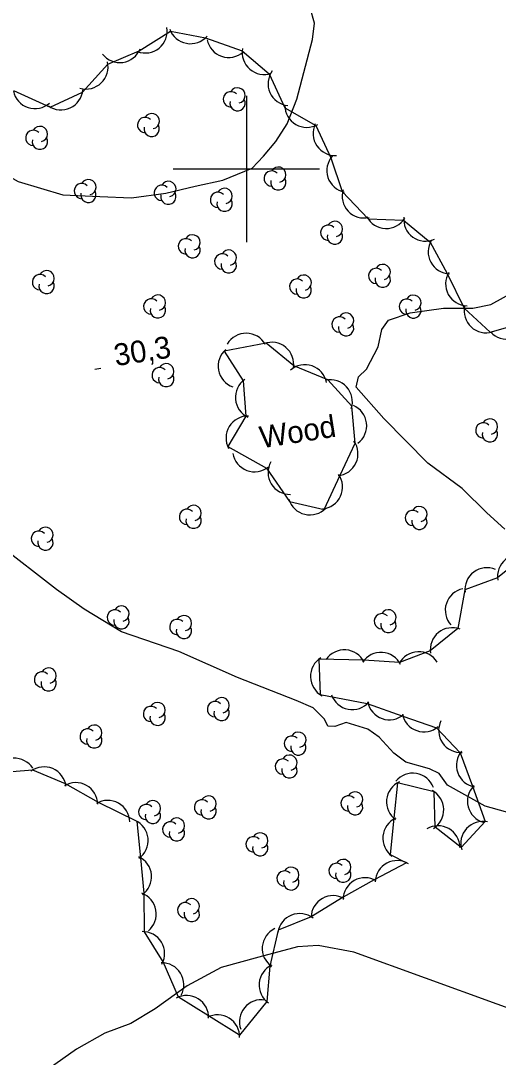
# Model space of a CAD drawing. Extents: x 646142 to 649934, y 5874075 to 5876351.
# Drawn here: x 648969.1 to 649034.4, y 5875078.6 to 5875220.3 of the extents above; entities that cross this region are included whole.
import ezdxf

# ---------------------------------------------------------------- set-up
doc = ezdxf.new("R2010")
doc.units = 0
for name, color, linetype in [('Niveau 1', 7, 'Continuous'), ('Niveau 2', 7, 'Continuous'), ('Niveau 3', 7, 'Continuous'), ('Niveau 44', 7, 'Continuous'), ('Niveau 61', 7, 'Continuous')]:
    doc.layers.add(name, color=color, linetype=linetype)

msp = doc.modelspace()

# ---------------------------------------------------------------- linework, layer by layer
at = {"layer": 'Niveau 1'}
for points in [[(648914.08, 5875223.19), (648926.84, 5875217.53), (648933.45, 5875215.31), (648941.8, 5875211.95), (648948.96, 5875208.84), (648954.4, 5875205.34), (648959.74, 5875203.11), (648963.89, 5875201.02), (648968.8, 5875198.29), (648974.91, 5875196.49), (648979.94, 5875196.24), (648984.27, 5875196.05), (648988.99, 5875196.71), (648992.98, 5875197.66), (648996.75, 5875198.47), (649000.79, 5875200.13), (649002.31, 5875201.74), (649004.02, 5875203.78), (649005.58, 5875206.15), (649006.89, 5875209.52), (649009, 5875217.7), (649009.31, 5875219.92), (649008.7, 5875222.04)], [(649039.33, 5875111.06), (649032.64, 5875112.94), (649027.45, 5875115.8), (649026.33, 5875117.4), (649024.99, 5875118.05), (649021.76, 5875118.95), (649020.12, 5875120.15), (649018.12, 5875122.34), (649016.6, 5875123.43), (649013.61, 5875124.36), (649012.06, 5875123.83), (649011.13, 5875123.84), (649010.67, 5875124.83), (649009.1, 5875126.37), (649006.78, 5875127.38), (648998.79, 5875130.49), (648990.74, 5875134.07), (648982.92, 5875136.74), (648977.81, 5875139.85), (648974.02, 5875142.52), (648966, 5875148.75)]]:
    msp.add_lwpolyline(points, dxfattribs=at)
at = {"layer": 'Niveau 2'}
for points in [[(649018.52, 5875178.06), (649019.4, 5875179.32), (649022.38, 5875180.35), (649026.91, 5875180.98), (649030.93, 5875180.98), (649033.4, 5875181.49), (649036.85, 5875183.38)], [(649035.33, 5875150.78), (649032.86, 5875153.03), (649029.47, 5875156.32), (649024.79, 5875159.81), (649018.75, 5875165.9), (649015, 5875170.19), (649015, 5875170.19), (649015.29, 5875171.6), (649016.42, 5875172.65), (649018.01, 5875175.71), (649018.52, 5875178.06)], [(649044.05, 5875082.31), (649014.66, 5875092.97), (649009.81, 5875093.91), (649006.95, 5875093.7), (649001.69, 5875092.28), (648996.55, 5875090.88), (648991.89, 5875088.38), (648987.53, 5875085.22), (648984.2, 5875083.22), (648980.66, 5875081.89), (648976.77, 5875079.71), (648973.04, 5875077.08)]]:
    msp.add_lwpolyline(points, dxfattribs=at)
at = {"layer": 'Niveau 3'}
msp.add_line((648979.28, 5875172.65), (648980.07, 5875172.77), dxfattribs=at)
at = {"layer": 'Niveau 44'}
for points in [[(648968.16, 5875210.73), (648973.19, 5875208.46), (648977.59, 5875210.51), (648981.05, 5875214.33), (648985.33, 5875216.13), (648989.63, 5875218.84), (648994.4, 5875217.94), (648999.42, 5875216.17), (649003.09, 5875213), (649005.26, 5875208.38), (649009.46, 5875205.95), (649011.55, 5875201.54), (649013.06, 5875196.93), (649016.62, 5875193.19), (649021.47, 5875193.02), (649025.12, 5875189.98), (649027.44, 5875185.72), (649029.75, 5875180.97), (649033.31, 5875177.68), (649038.14, 5875179.08)], [(648999.53, 5875171.05), (648999.93, 5875166.22), (648997.43, 5875162.09), (649002.75, 5875159.12), (649005.9, 5875154.58), (649010.62, 5875153.46), (649012.82, 5875158.14), (649014.86, 5875162.54), (649014.41, 5875167.58), (649011.14, 5875171.17), (649006.45, 5875173.12), (649002.71, 5875176.22), (648996.94, 5875175.12), (648999.53, 5875171.05)], [(649038.07, 5875147.19), (649034.3, 5875144.13), (649029.85, 5875142.48), (649028.89, 5875137.21), (649025.12, 5875134.15), (649020.91, 5875132.55), (649016.06, 5875132.87), (649009.9, 5875133.03), (649010.06, 5875128.18), (649016.5, 5875126.95), (649021.37, 5875125.22), (649025.96, 5875123.62), (649029.21, 5875120.2), (649030.87, 5875115.64), (649032.63, 5875110.82), (649029.34, 5875107.26), (649025.79, 5875110.05), (649025.65, 5875114.9), (649020.63, 5875116.11), (649020.14, 5875111.28), (649019.64, 5875106.31), (649021.89, 5875105.19), (649017.44, 5875102.88), (649013.22, 5875100.5), (649008.86, 5875097.79), (649004.35, 5875095.98), (649003.17, 5875091.06), (649002.77, 5875086.23), (648999.06, 5875081.63), (648994.82, 5875084.27), (648990.7, 5875086.84), (648988.59, 5875091.64), (648986.04, 5875095.77), (648986.02, 5875101.03), (648985.56, 5875105.86), (648985.08, 5875110.83), (648979.77, 5875113.43), (648975.26, 5875115.97), (648970.79, 5875117.87), (648965.59, 5875117.43)]]:
    msp.add_lwpolyline(points, dxfattribs=at)
for centre, radius, start, end in [((648986.17, 5875218.85), 3, 249.1815, 9.1595), ((648992.34, 5875220.12), 3, 199.2828, 319.2607), ((648997.57, 5875218.24), 3, 191.2456, 311.2236), ((648982.69, 5875217.54), 3, 217.8891, 337.8671), ((649002.41, 5875215.92), 3, 169.1803, 289.1583), ((648978.08, 5875213.93), 3, 253.8366, 13.8145), ((649005.95, 5875211.65), 3, 143.8841, 263.862), ((648971.08, 5875211.25), 3, 191.8357, 311.8137), ((648974.65, 5875211.08), 3, 235.0038, 354.9818), ((648997.87, 5875209.52), 1.05, 44.1154, 269.804), ((648998.77, 5875210.05), 1.05, 282.2692, 149.7263), ((648998.77, 5875209), 1.05, 166.9369, 29.6212), ((649008.25, 5875208.69), 3, 179.9281, 299.906), ((648987.04, 5875206.54), 1.05, 282.2692, 149.7263), ((648971.77, 5875204.78), 1.05, 282.2692, 149.7263), ((648986.14, 5875206.01), 1.05, 44.1154, 269.804), ((648987.04, 5875205.49), 1.05, 166.9369, 29.6212), ((649012.1, 5875204.85), 3, 154.3016, 274.2795), ((648970.87, 5875204.25), 1.05, 44.1154, 269.804), ((648971.77, 5875203.73), 1.05, 166.9369, 29.6212), ((649013.98, 5875199.78), 3, 138.0939, 258.0718), ((649004.35, 5875199.22), 1.05, 282.2692, 149.7263), ((649003.45, 5875198.69), 1.05, 44.1154, 269.804), ((648977.49, 5875196.99), 1.05, 44.1154, 269.804), ((648978.39, 5875197.52), 1.05, 282.2692, 149.7263), ((648988.42, 5875196.74), 1.05, 44.1154, 269.804), ((648989.32, 5875197.27), 1.05, 282.2692, 149.7263), ((648997.01, 5875196.31), 1.05, 282.2692, 149.7263), ((649004.35, 5875198.17), 1.05, 166.9369, 29.6212), ((648978.39, 5875196.47), 1.05, 166.9369, 29.6212), ((648989.32, 5875196.22), 1.05, 166.9369, 29.6212), ((648996.11, 5875195.78), 1.05, 44.1154, 269.804), ((649016.07, 5875196.31), 3, 163.5062, 283.4842), ((648997.01, 5875195.26), 1.05, 166.9369, 29.6212), ((649019.1, 5875194.87), 3, 208.0135, 327.9914), ((649024.49, 5875193.13), 3, 174.1273, 294.1052), ((649011.18, 5875191.29), 1.05, 44.1154, 269.804), ((649012.08, 5875191.82), 1.05, 282.2692, 149.7263), ((648991.72, 5875189.43), 1.05, 44.1154, 269.804), ((648992.62, 5875189.96), 1.05, 282.2692, 149.7263), ((649012.08, 5875190.77), 1.05, 166.9369, 29.6212), ((649027.83, 5875188.69), 3, 148.5298, 268.5078), ((648992.62, 5875188.91), 1.05, 166.9369, 29.6212), ((648997.58, 5875187.89), 1.05, 282.2692, 149.7263), ((648996.68, 5875187.36), 1.05, 44.1154, 269.804), ((648972.68, 5875185.07), 1.05, 282.2692, 149.7263), ((648997.58, 5875186.84), 1.05, 166.9369, 29.6212), ((649017.72, 5875185.39), 1.05, 44.1154, 269.804), ((649018.62, 5875185.92), 1.05, 282.2692, 149.7263), ((648971.78, 5875184.54), 1.05, 44.1154, 269.804), ((649006.92, 5875183.93), 1.05, 44.1154, 269.804), ((649007.82, 5875184.46), 1.05, 282.2692, 149.7263), ((649018.62, 5875184.87), 1.05, 166.9369, 29.6212), ((649030.22, 5875184.3), 3, 148.5298, 268.5078), ((648972.68, 5875184.02), 1.05, 166.9369, 29.6212), ((649007.82, 5875183.41), 1.05, 166.9369, 29.6212), ((648986.99, 5875181.21), 1.05, 44.1154, 269.804), ((648987.89, 5875181.74), 1.05, 282.2692, 149.7263), ((649021.91, 5875181.19), 1.05, 44.1154, 269.804), ((649022.81, 5875181.72), 1.05, 282.2692, 149.7263), ((648987.89, 5875180.69), 1.05, 166.9369, 29.6212), ((649013.61, 5875179.29), 1.05, 282.2692, 149.7263), ((649022.81, 5875180.67), 1.05, 166.9369, 29.6212), ((649032.73, 5875180.62), 3, 167.2241, 287.202), ((649012.71, 5875178.76), 1.05, 44.1154, 269.804), ((648999.96, 5875174.55), 3, 29.4247, 149.4026), ((649013.61, 5875178.24), 1.05, 166.9369, 29.6212), ((649035.57, 5875179.74), 3, 222.9678, 342.9458), ((649003.45, 5875173.32), 3, 350.2664, 110.2444), ((648999.12, 5875173.06), 3, 130.5676, 250.5455), ((648989.04, 5875172.35), 1.05, 282.2692, 149.7263), ((649007.99, 5875170.25), 3, 11.1564, 131.1343), ((648988.14, 5875171.82), 1.05, 44.1154, 269.804), ((648989.04, 5875171.3), 1.05, 166.9369, 29.6212), ((649001.48, 5875168.78), 3, 124.7044, 244.6823), ((649011.47, 5875168.19), 3, 342.3275, 102.3054), ((649013.43, 5875164.93), 3, 307.0013, 66.9792), ((649000.2, 5875163.24), 3, 88.4655, 208.4434), ((649032.37, 5875164.28), 1.05, 44.1154, 269.804), ((649033.27, 5875164.81), 1.05, 282.2692, 149.7263), ((649033.27, 5875163.76), 1.05, 166.9369, 29.6212), ((649012.24, 5875161.08), 3, 275.1565, 35.1344), ((649001.1, 5875161.62), 3, 189.2872, 309.2651), ((649005.95, 5875158.53), 3, 151.216, 271.1939), ((649010.14, 5875156.54), 3, 275.1565, 35.1344), ((649008.66, 5875155.73), 3, 196.6161, 316.5941), ((648991.87, 5875152.46), 1.05, 44.1154, 269.804), ((648992.77, 5875152.99), 1.05, 282.2692, 149.7263), ((649023.63, 5875152.84), 1.05, 282.2692, 149.7263), ((648992.77, 5875151.94), 1.05, 166.9369, 29.6212), ((649022.73, 5875152.31), 1.05, 44.1154, 269.804), ((649023.63, 5875151.79), 1.05, 166.9369, 29.6212), ((648972.52, 5875150.01), 1.05, 282.2692, 149.7263), ((648971.62, 5875149.48), 1.05, 44.1154, 269.804), ((648972.52, 5875148.96), 1.05, 166.9369, 29.6212), ((649037.3, 5875144.29), 3, 69.1829, 189.1608), ((649032.85, 5875142.51), 3, 66.6748, 186.6528), ((649030.17, 5875139.69), 3, 101.8604, 221.8383), ((648982.01, 5875138.72), 1.05, 44.1154, 269.804), ((648982.91, 5875139.25), 1.05, 282.2692, 149.7263), ((649018.5, 5875138.2), 1.05, 44.1154, 269.804), ((649019.4, 5875138.73), 1.05, 282.2692, 149.7263), ((648982.91, 5875138.2), 1.05, 166.9369, 29.6212), ((648990.55, 5875137.41), 1.05, 44.1154, 269.804), ((648991.45, 5875137.94), 1.05, 282.2692, 149.7263), ((649019.4, 5875137.68), 1.05, 166.9369, 29.6212), ((648991.45, 5875136.89), 1.05, 166.9369, 29.6212), ((649028.12, 5875134.31), 3, 69.0947, 189.0727), ((649013.38, 5875131.29), 3, 26.1984, 146.1764), ((649018.37, 5875130.95), 3, 26.1984, 146.1764), ((649023.51, 5875131.03), 3, 31.9316, 151.9095), ((649011.74, 5875130.66), 3, 121.8028, 241.7807), ((648972.06, 5875130.24), 1.05, 44.1154, 269.804), ((648972.96, 5875130.77), 1.05, 282.2692, 149.7263), ((648972.96, 5875129.72), 1.05, 166.9369, 29.6212), ((649014.45, 5875129.13), 3, 199.1445, 319.1225), ((648986.95, 5875125.53), 1.05, 44.1154, 269.804), ((648987.85, 5875126.06), 1.05, 282.2692, 149.7263), ((648995.7, 5875126.19), 1.05, 44.1154, 269.804), ((648996.6, 5875126.72), 1.05, 282.2692, 149.7263), ((649019.52, 5875127.73), 3, 190.8474, 310.8253), ((648987.85, 5875125.01), 1.05, 166.9369, 29.6212), ((648996.6, 5875125.67), 1.05, 166.9369, 29.6212), ((649024.25, 5875126.08), 3, 190.7688, 310.7467), ((648979.2, 5875122.97), 1.05, 282.2692, 149.7263), ((649029.26, 5875123.27), 3, 154.2419, 274.2198), ((648978.3, 5875122.44), 1.05, 44.1154, 269.804), ((648979.2, 5875121.92), 1.05, 166.9369, 29.6212), ((649006.19, 5875121.47), 1.05, 44.1154, 269.804), ((649007.09, 5875122), 1.05, 282.2692, 149.7263), ((649007.09, 5875120.95), 1.05, 166.9369, 29.6212), ((648968.27, 5875116.48), 3, 32.6718, 152.6498), ((649005.87, 5875118.87), 1.05, 282.2692, 149.7263), ((649031.7, 5875118.52), 3, 139.9658, 259.9437), ((648972.34, 5875115.3), 3, 6.9183, 126.8962), ((649004.97, 5875118.34), 1.05, 44.1154, 269.804), ((649005.87, 5875117.82), 1.05, 166.9369, 29.6212), ((649022.73, 5875114.44), 3, 20.6492, 140.6272), ((648976.67, 5875113.14), 3, 1.0721, 121.0501), ((649022.14, 5875113.52), 3, 114.2201, 234.1981), ((649033.2, 5875113.62), 3, 134.805, 254.7829), ((648993.92, 5875112.76), 1.05, 44.1154, 269.804), ((648994.82, 5875113.29), 1.05, 282.2692, 149.7263), ((649013.94, 5875113.31), 1.05, 44.1154, 269.804), ((649014.84, 5875113.84), 1.05, 282.2692, 149.7263), ((649023.96, 5875112.42), 3, 301.702, 61.68), ((648981.04, 5875110.72), 3, 1.0721, 121.0501), ((648986.3, 5875112.12), 1.05, 44.1154, 269.804), ((648987.2, 5875112.65), 1.05, 282.2692, 149.7263), ((648994.82, 5875112.24), 1.05, 166.9369, 29.6212), ((649014.84, 5875112.79), 1.05, 166.9369, 29.6212), ((648983.56, 5875108.25), 3, 305.4581, 65.436), ((648987.2, 5875111.6), 1.05, 166.9369, 29.6212), ((648990.48, 5875110.27), 1.05, 282.2692, 149.7263), ((649021.63, 5875108.54), 3, 114.2201, 234.1981), ((648989.58, 5875109.74), 1.05, 44.1154, 269.804), ((648990.48, 5875109.22), 1.05, 166.9369, 29.6212), ((649026.17, 5875107.24), 3, 0.683, 120.6609), ((649032.28, 5875107.84), 3, 77.2137, 197.1917), ((649000.97, 5875107.71), 1.05, 44.1154, 269.804), ((649001.87, 5875108.24), 1.05, 282.2692, 149.7263), ((649001.87, 5875107.19), 1.05, 166.9369, 29.6212), ((648984.03, 5875103.27), 3, 305.4581, 65.436), ((649013.22, 5875104.61), 1.05, 282.2692, 149.7263), ((649020.57, 5875102.49), 3, 57.9053, 177.8832), ((649005.21, 5875103.03), 1.05, 44.1154, 269.804), ((649006.11, 5875103.56), 1.05, 282.2692, 149.7263), ((649012.32, 5875104.08), 1.05, 44.1154, 269.804), ((649013.22, 5875103.56), 1.05, 166.9369, 29.6212), ((649006.11, 5875102.51), 1.05, 166.9369, 29.6212), ((649016.2, 5875100.15), 3, 59.4338, 179.4118), ((648984.66, 5875098.2), 3, 309.9951, 69.9731), ((648991.62, 5875098.71), 1.05, 44.1154, 269.804), ((648992.52, 5875099.24), 1.05, 282.2692, 149.7263), ((649011.84, 5875097.7), 3, 59.4338, 179.4118), ((648992.52, 5875098.19), 1.05, 166.9369, 29.6212), ((649007.26, 5875095.25), 3, 51.8804, 171.8584), ((648985.81, 5875092.78), 3, 331.5767, 91.5547), ((649005.15, 5875093.48), 3, 115.2171, 235.195), ((648988.43, 5875088.52), 3, 331.5767, 91.5547), ((649004.73, 5875088.5), 3, 115.2171, 235.195), ((648991.82, 5875084.06), 3, 358.0625, 118.0405), ((649002.03, 5875083.47), 3, 80.2138, 200.1918), ((648996.06, 5875081.41), 3, 358.0625, 118.0405)]:
    msp.add_arc(centre, radius, start, end, dxfattribs=at)
at = {"layer": 'Niveau 61'}
for points in [[(649000, 5875210), (649000, 5875200), (649000, 5875190)], [(648990, 5875200), (649000, 5875200), (649010, 5875200)]]:
    msp.add_lwpolyline(points, dxfattribs=at)

# ---------------------------------------------------------------- texts
at = {"layer": 'Niveau 3'}
msp.add_text('30,3 ', height=3, rotation=8.9405, dxfattribs=at).set_placement((648982.13, 5875173.05))
at = {"layer": 'Niveau 44'}
msp.add_text('Wood', height=3, rotation=8.9405, dxfattribs=at).set_placement((649002.04, 5875161.82))

doc.saveas('drawing.dxf')
